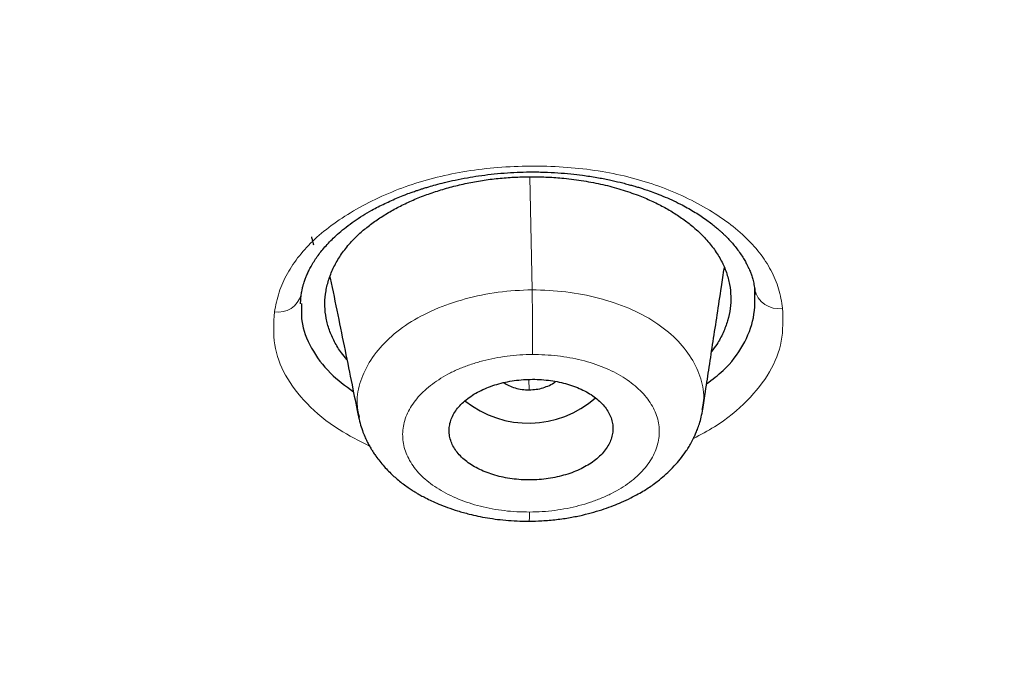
# Model space of a CAD drawing. Header units: millimetres. Extents: x 8 to 1170, y 12 to 886.
# Tile 284 of 656: x 761.4 to 772.22, y 798.51 to 805.58. Entities that reach past the tile are written whole.
import ezdxf

# ---------------------------------------------------------------- set-up
doc = ezdxf.new("R2010")
doc.units = ezdxf.units.MM

msp = doc.modelspace()

# ---------------------------------------------------------------- linework, layer by layer
at = {"color": 8, "linetype": 'Continuous', "lineweight": 0}
for p, q in [((767.009, 803.86), (767.034, 802.62)), ((767.002, 801.521), (766.998, 801.635))]:
    msp.add_line(p, q, dxfattribs=at)
at = {"color": 7, "linetype": 'Continuous', "lineweight": 30}
for p, q in [((764.491, 802.464), (764.497, 802.565)), ((769.483, 802.609), (769.485, 802.567))]:
    msp.add_line(p, q, dxfattribs=at)
at = {"color": 8, "linetype": 'Continuous', "lineweight": 0}
for centre, radius, start, end in [((769.74, 802.677), 0.265, 190.879, 280.2101), ((764.241, 802.641), 0.268, 261.8253, 343.3881)]:
    msp.add_arc(centre, radius, start, end, dxfattribs=at)
at = {"color": 7, "linetype": 'Continuous', "lineweight": 30}
msp.add_arc((766.994, 802.268), 1.113, 231.2135, 311.4578, dxfattribs=at)
for points, knots in [([(727.516, 798.627), (726.884, 799.037), (725.618, 799.856), (723.818, 801.16), (722.094, 802.517), (720.457, 803.927), (718.906, 805.389), (717.444, 806.897), (716.075, 808.451), (714.801, 810.047), (713.625, 811.682), (712.548, 813.354), (711.575, 815.059), (710.706, 816.794), (709.943, 818.556), (709.287, 820.341), (708.738, 822.146), (708.298, 823.968), (707.967, 825.803), (707.747, 827.647), (707.637, 829.499), (707.64, 831.353), (707.755, 833.207), (707.981, 835.057), (708.318, 836.899), (708.764, 838.731), (709.318, 840.548), (709.98, 842.348), (710.749, 844.127), (711.622, 845.882), (712.601, 847.609), (713.682, 849.304), (714.864, 850.965), (716.143, 852.59), (717.517, 854.174), (718.983, 855.715), (720.539, 857.211), (722.182, 858.658), (723.908, 860.053), (725.716, 861.394), (727.602, 862.678), (729.563, 863.903), (731.593, 865.066), (733.69, 866.166), (735.849, 867.201), (738.066, 868.169), (740.337, 869.068), (742.659, 869.896), (745.026, 870.651), (747.435, 871.331), (749.882, 871.935), (752.36, 872.464), (754.865, 872.915), (757.394, 873.289), (759.94, 873.584), (762.501, 873.8), (765.07, 873.941), (766.785, 873.967), (767.643, 873.98)], [0, 0, 0, 0, 0.017858, 0.035716, 0.053573, 0.07143, 0.089286, 0.107143, 0.124999, 0.142856, 0.160713, 0.178571, 0.196429, 0.214287, 0.232143, 0.25, 0.267856, 0.285712, 0.303568, 0.321425, 0.339282, 0.35714, 0.374998, 0.392856, 0.410713, 0.42857, 0.446428, 0.464285, 0.482142, 0.499999, 0.517857, 0.535714, 0.553571, 0.571428, 0.589285, 0.607142, 0.624999, 0.642856, 0.660713, 0.67857, 0.696427, 0.714284, 0.732141, 0.749999, 0.767857, 0.785715, 0.803573, 0.821432, 0.83929, 0.857149, 0.875005, 0.892861, 0.910716, 0.928572, 0.946428, 0.964284, 0.982141, 1, 1, 1, 1]), ([(767.643, 873.98), (768.5, 873.977), (770.215, 873.972), (772.782, 873.862), (775.337, 873.677), (777.878, 873.413), (780.398, 873.069), (782.894, 872.648), (785.497, 872.122), (788.198, 871.476), (790.979, 870.694), (793.699, 869.81), (796.351, 868.828), (798.929, 867.75), (801.308, 866.635), (803.495, 865.5), (805.5, 864.361), (807.433, 863.16), (809.29, 861.899), (811.068, 860.58), (812.764, 859.205), (814.374, 857.778), (815.896, 856.301), (817.327, 854.777), (818.666, 853.209), (819.908, 851.6), (821.053, 849.953), (822.096, 848.27), (823.088, 846.46), (824.005, 844.519), (824.823, 842.447), (825.496, 840.347), (826.021, 838.223), (826.398, 836.081), (826.613, 834.028), (826.69, 832.073), (826.651, 830.218), (826.5, 828.365), (826.237, 826.518), (825.865, 824.678), (825.383, 822.851), (824.794, 821.039), (824.097, 819.245), (823.295, 817.474), (822.387, 815.728), (821.374, 814.011), (820.26, 812.326), (819.046, 810.677), (817.663, 808.976), (816.094, 807.235), (814.323, 805.467), (812.433, 803.763), (810.426, 802.13), (808.315, 800.566), (806.819, 799.59), (806.072, 799.102)], [0, 0, 0, 0, 0.017859, 0.035717, 0.053574, 0.07143, 0.089287, 0.107143, 0.125, 0.145832, 0.166666, 0.1875, 0.208333, 0.229166, 0.249999, 0.267856, 0.285713, 0.303571, 0.321429, 0.339287, 0.357144, 0.375001, 0.392858, 0.410715, 0.428572, 0.446429, 0.464286, 0.482143, 0.500002, 0.520835, 0.541668, 0.562501, 0.583334, 0.604167, 0.624999, 0.642856, 0.660713, 0.678571, 0.696428, 0.714286, 0.732144, 0.750003, 0.76786, 0.785718, 0.803575, 0.821433, 0.839289, 0.857146, 0.875003, 0.895835, 0.916668, 0.9375, 0.958333, 0.979167, 1, 1, 1, 1]), ([(767.65, 871.58), (767.046, 871.572), (765.838, 871.557), (764.027, 871.481), (762.219, 871.367), (760.414, 871.211), (758.611, 871.013), (756.815, 870.775), (755.08, 870.505), (753.411, 870.208), (751.81, 869.888), (750.225, 869.536), (748.658, 869.152), (747.109, 868.736), (745.522, 868.273), (743.903, 867.76), (742.257, 867.193), (740.639, 866.591), (739.051, 865.954), (737.492, 865.282), (735.959, 864.574), (734.496, 863.852), (733.102, 863.119), (731.78, 862.381), (730.489, 861.617), (729.229, 860.827), (728, 860.012), (726.768, 859.147), (725.538, 858.231), (724.316, 857.262), (723.137, 856.266), (722.001, 855.244), (720.907, 854.196), (719.854, 853.121), (718.873, 852.05), (717.961, 850.99), (717.12, 849.946), (716.323, 848.889), (715.57, 847.817), (714.86, 846.732), (714.175, 845.601), (713.519, 844.424), (712.899, 843.201), (712.331, 841.965), (711.818, 840.716), (711.357, 839.454), (710.949, 838.177), (710.604, 836.925), (710.32, 835.703), (710.091, 834.514), (709.911, 833.325), (709.779, 832.134), (709.695, 830.942), (709.658, 829.714), (709.672, 828.452), (709.744, 827.157), (709.873, 825.864), (710.059, 824.572), (710.302, 823.282), (710.601, 821.996), (710.946, 820.752), (711.33, 819.555), (711.747, 818.405), (712.209, 817.268), (712.716, 816.143), (713.269, 815.029), (713.884, 813.894), (714.567, 812.74), (715.323, 811.569), (716.13, 810.415), (716.99, 809.278), (717.903, 808.159), (718.865, 807.06), (719.845, 806.015), (720.834, 805.026), (721.83, 804.089), (722.862, 803.174), (723.931, 802.282), (725.036, 801.412), (726.211, 800.54), (727.459, 799.669), (728.784, 798.803), (730.149, 797.966), (731.554, 797.158), (733, 796.381), (734.481, 795.636), (735.949, 794.947), (737.396, 794.312), (738.82, 793.726), (740.267, 793.172), (741.735, 792.648), (743.225, 792.155), (744.785, 791.679), (746.413, 791.223), (748.109, 790.792), (749.823, 790.4), (751.555, 790.047), (753.305, 789.734), (755.069, 789.46), (756.794, 789.233), (758.475, 789.05), (760.112, 788.906), (761.754, 788.796), (763.402, 788.721), (765.056, 788.677), (766.161, 788.677), (766.714, 788.678)], [0, 0, 0, 0, 0.01003, 0.020054, 0.030083, 0.040124, 0.050187, 0.060282, 0.070362, 0.079553, 0.088711, 0.097842, 0.106955, 0.116055, 0.12515, 0.135215, 0.145244, 0.155247, 0.165233, 0.175211, 0.185191, 0.195231, 0.204429, 0.213609, 0.222777, 0.23194, 0.241107, 0.250284, 0.260264, 0.270231, 0.280194, 0.290164, 0.300149, 0.31016, 0.320251, 0.329484, 0.338685, 0.347862, 0.357022, 0.366175, 0.375328, 0.385279, 0.395221, 0.405163, 0.415118, 0.425096, 0.435106, 0.445185, 0.454404, 0.463594, 0.472765, 0.481925, 0.491084, 0.500249, 0.510205, 0.520158, 0.530119, 0.540101, 0.550114, 0.56017, 0.570237, 0.579425, 0.588586, 0.597726, 0.606856, 0.615983, 0.625115, 0.635087, 0.645061, 0.655045, 0.665052, 0.67509, 0.685171, 0.695207, 0.70436, 0.713496, 0.722621, 0.731743, 0.74087, 0.750008, 0.759978, 0.769956, 0.779952, 0.789974, 0.800033, 0.810138, 0.820182, 0.829338, 0.838477, 0.847605, 0.856731, 0.86586, 0.875, 0.885017, 0.895019, 0.905016, 0.915017, 0.92503, 0.935066, 0.945076, 0.954226, 0.963368, 0.97251, 0.981657, 0.990818, 1, 1, 1, 1]), ([(766.714, 788.678), (767.321, 788.685), (768.534, 788.7), (770.35, 788.776), (772.161, 788.889), (773.966, 789.045), (775.764, 789.241), (777.554, 789.478), (779.281, 789.747), (780.943, 790.043), (782.541, 790.364), (784.126, 790.717), (785.696, 791.102), (787.253, 791.52), (788.845, 791.984), (790.467, 792.499), (792.114, 793.065), (793.731, 793.667), (795.321, 794.305), (796.881, 794.978), (798.415, 795.686), (799.878, 796.409), (801.272, 797.142), (802.593, 797.88), (803.884, 798.644), (805.144, 799.434), (806.372, 800.249), (807.604, 801.114), (808.834, 802.03), (810.055, 802.999), (811.233, 803.994), (812.369, 805.015), (813.462, 806.062), (814.514, 807.137), (815.496, 808.208), (816.407, 809.269), (817.248, 810.313), (818.045, 811.371), (818.798, 812.443), (819.507, 813.529), (820.192, 814.66), (820.847, 815.837), (821.468, 817.059), (822.035, 818.295), (822.548, 819.544), (823.009, 820.806), (823.417, 822.082), (823.761, 823.334), (824.045, 824.556), (824.273, 825.745), (824.453, 826.935), (824.585, 828.126), (824.669, 829.318), (824.706, 830.545), (824.691, 831.807), (824.619, 833.101), (824.49, 834.394), (824.304, 835.684), (824.061, 836.974), (823.761, 838.26), (823.417, 839.504), (823.033, 840.702), (822.615, 841.852), (822.153, 842.99), (821.646, 844.116), (821.093, 845.229), (820.505, 846.314), (819.883, 847.37), (819.23, 848.398), (818.538, 849.411), (817.805, 850.412), (817.032, 851.4), (816.219, 852.375), (815.369, 853.333), (814.47, 854.286), (813.525, 855.232), (812.529, 856.169), (811.497, 857.084), (810.429, 857.976), (809.324, 858.846), (808.201, 859.679), (807.062, 860.477), (805.91, 861.239), (804.727, 861.979), (803.513, 862.696), (802.267, 863.391), (800.991, 864.063), (799.689, 864.708), (798.346, 865.336), (796.964, 865.943), (795.539, 866.529), (794.092, 867.084), (792.623, 867.609), (791.132, 868.103), (789.644, 868.557), (788.162, 868.975), (786.687, 869.357), (785.196, 869.709), (783.688, 870.031), (782.164, 870.325), (780.624, 870.588), (779.071, 870.822), (777.487, 871.028), (775.875, 871.205), (774.236, 871.35), (772.594, 871.46), (770.949, 871.536), (769.3, 871.58), (768.2, 871.58), (767.65, 871.58)], [0, 0, 0, 0, 0.010081, 0.020137, 0.030179, 0.040216, 0.050257, 0.060311, 0.070335, 0.079491, 0.088633, 0.097767, 0.1069, 0.116039, 0.125192, 0.135253, 0.145282, 0.155288, 0.16528, 0.175267, 0.185259, 0.195301, 0.204496, 0.213673, 0.222839, 0.232002, 0.241168, 0.250345, 0.260322, 0.270285, 0.280246, 0.290212, 0.300194, 0.310203, 0.320293, 0.329526, 0.338727, 0.347904, 0.357065, 0.366218, 0.375372, 0.385323, 0.395264, 0.405207, 0.415162, 0.425139, 0.435149, 0.445226, 0.454443, 0.463632, 0.472801, 0.481959, 0.491116, 0.500279, 0.510233, 0.520184, 0.530144, 0.540125, 0.550137, 0.560192, 0.570258, 0.579448, 0.588609, 0.59775, 0.60688, 0.616007, 0.625139, 0.633867, 0.642594, 0.651329, 0.660077, 0.668845, 0.677642, 0.686473, 0.695244, 0.704395, 0.713529, 0.722653, 0.731774, 0.740899, 0.750037, 0.758756, 0.767483, 0.776222, 0.78498, 0.793764, 0.802579, 0.811433, 0.820208, 0.829363, 0.838502, 0.847632, 0.856762, 0.865897, 0.875044, 0.883755, 0.89247, 0.901196, 0.909939, 0.918704, 0.927499, 0.936329, 0.945126, 0.954305, 0.963462, 0.972602, 0.981734, 0.990864, 1, 1, 1, 1]), ([(824.209, 830.38), (824.196, 829.879), (824.17, 828.877), (824.034, 827.376), (823.827, 825.877), (823.542, 824.382), (823.181, 822.89), (822.752, 821.434), (822.263, 820.018), (821.719, 818.645), (821.109, 817.286), (820.435, 815.942), (819.683, 814.591), (818.851, 813.236), (817.936, 811.88), (816.952, 810.547), (815.899, 809.237), (814.777, 807.951), (813.613, 806.716), (812.414, 805.534), (811.185, 804.406), (809.904, 803.31), (808.57, 802.244), (807.162, 801.194), (805.679, 800.163), (804.118, 799.153), (802.503, 798.183), (800.834, 797.251), (799.115, 796.361), (797.388, 795.532), (795.662, 794.765), (793.941, 794.057), (792.191, 793.392), (790.41, 792.772), (788.568, 792.185), (786.664, 791.635), (784.697, 791.127), (782.702, 790.669), (780.678, 790.262), (778.629, 789.908), (776.602, 789.612), (774.607, 789.373), (772.65, 789.189), (770.69, 789.053), (768.727, 788.966), (766.72, 788.928), (764.671, 788.942), (762.582, 789.011), (760.5, 789.136), (758.424, 789.316), (756.356, 789.552), (754.344, 789.836), (752.392, 790.164), (750.502, 790.532), (748.637, 790.946), (746.796, 791.406), (744.936, 791.923), (743.063, 792.501), (741.181, 793.142), (739.337, 793.832), (737.529, 794.572), (735.759, 795.36), (734.062, 796.18), (732.442, 797.025), (730.899, 797.891), (729.405, 798.792), (727.957, 799.729), (726.526, 800.724), (725.116, 801.777), (723.734, 802.889), (722.411, 804.037), (721.149, 805.22), (719.944, 806.44), (718.822, 807.67), (717.782, 808.906), (716.824, 810.139), (715.928, 811.394), (715.095, 812.67), (714.309, 813.993), (713.575, 815.362), (712.899, 816.775), (712.296, 818.204), (711.767, 819.648), (711.311, 821.11), (710.934, 822.562), (710.636, 823.999), (710.411, 825.414), (710.256, 826.835), (710.165, 828.261), (710.163, 829.214), (710.162, 829.691)], [0, 0, 0, 0, 0.011647, 0.023279, 0.034914, 0.046569, 0.058262, 0.069997, 0.081033, 0.092045, 0.103046, 0.114051, 0.125075, 0.136674, 0.148268, 0.159874, 0.171507, 0.183184, 0.194903, 0.205931, 0.216944, 0.227954, 0.238974, 0.250018, 0.2616, 0.2732, 0.284834, 0.296518, 0.308264, 0.319998, 0.330999, 0.341975, 0.352941, 0.363907, 0.374886, 0.386463, 0.398058, 0.409684, 0.421356, 0.433089, 0.444843, 0.455871, 0.466863, 0.477832, 0.488791, 0.499751, 0.51144, 0.523115, 0.53479, 0.54648, 0.558201, 0.569925, 0.580927, 0.591892, 0.602833, 0.61376, 0.624687, 0.6364, 0.648087, 0.659761, 0.671439, 0.683135, 0.694871, 0.705904, 0.716895, 0.727858, 0.738804, 0.749746, 0.761426, 0.773081, 0.784724, 0.796373, 0.808043, 0.819784, 0.830839, 0.841857, 0.852852, 0.863839, 0.87483, 0.886496, 0.898127, 0.909738, 0.921348, 0.932974, 0.944696, 0.955762, 0.96681, 0.977856, 0.988914, 1, 1, 1, 1]), ([(710.696, 827.989), (710.697, 827.963), (710.701, 827.907), (710.707, 827.825), (710.713, 827.737), (710.718, 827.644), (710.725, 827.533), (710.734, 827.404), (710.744, 827.257), (710.757, 827.098), (710.771, 826.926), (710.787, 826.741), (710.806, 826.546), (710.827, 826.345), (710.856, 826.077), (710.895, 825.749), (710.946, 825.365), (711.001, 824.992), (711.058, 824.632), (711.118, 824.282), (711.181, 823.94), (711.265, 823.506), (711.377, 822.98), (711.521, 822.361), (711.683, 821.729), (711.862, 821.084), (712.061, 820.427), (712.274, 819.773), (712.502, 819.122), (712.71, 818.568), (712.891, 818.108), (713.042, 817.738), (713.202, 817.36), (713.37, 816.976), (713.534, 816.614), (713.692, 816.276), (713.839, 815.969), (713.988, 815.668), (714.136, 815.375), (714.258, 815.138), (714.354, 814.957), (714.422, 814.829), (714.488, 814.706), (714.549, 814.592), (714.605, 814.491), (714.65, 814.408), (714.688, 814.341), (714.718, 814.286), (714.749, 814.232), (714.781, 814.175), (714.815, 814.113), (714.861, 814.033), (714.918, 813.933), (714.989, 813.809), (715.069, 813.673), (715.156, 813.525), (715.251, 813.365), (715.354, 813.193), (715.482, 812.985), (715.631, 812.745), (715.8, 812.478), (715.97, 812.215), (716.14, 811.958), (716.309, 811.705), (716.475, 811.461), (716.638, 811.227), (716.796, 811.002), (716.951, 810.786), (717.1, 810.58), (717.235, 810.398), (717.354, 810.238), (717.46, 810.098), (717.559, 809.967), (717.652, 809.845), (717.741, 809.73), (717.834, 809.61), (717.937, 809.479), (718.053, 809.332), (718.178, 809.176), (718.313, 809.009), (718.457, 808.833), (718.612, 808.646), (718.776, 808.45), (718.948, 808.247), (719.182, 807.975), (719.48, 807.635), (719.758, 807.327), (719.953, 807.114), (720.06, 806.998), (720.169, 806.882), (720.278, 806.765), (720.387, 806.65), (720.494, 806.538), (720.598, 806.429), (720.696, 806.328), (720.787, 806.234), (720.868, 806.151), (720.938, 806.08), (721, 806.016), (721.059, 805.957), (721.118, 805.898), (721.183, 805.832), (721.258, 805.758), (721.344, 805.672), (721.443, 805.575), (721.554, 805.466), (721.678, 805.346), (721.835, 805.194), (722.022, 805.015), (722.234, 804.816), (722.444, 804.62), (722.653, 804.429), (722.892, 804.212), (723.161, 803.971), (723.46, 803.709), (723.757, 803.452), (724.058, 803.198), (724.365, 802.942), (724.645, 802.712), (724.896, 802.51), (725.117, 802.334), (725.341, 802.157), (725.568, 801.98), (725.791, 801.809), (726.005, 801.646), (726.206, 801.495), (726.393, 801.356), (726.558, 801.234), (726.7, 801.13), (726.823, 801.041), (726.939, 800.957), (727.057, 800.873), (727.195, 800.774), (727.36, 800.657), (727.553, 800.522), (727.76, 800.379), (727.981, 800.227), (728.214, 800.068), (728.456, 799.906), (728.747, 799.714), (729.08, 799.496), (729.443, 799.264), (729.788, 799.047), (730.115, 798.845), (730.438, 798.647), (730.784, 798.44), (731.157, 798.22), (731.562, 797.985), (731.978, 797.749), (732.405, 797.511), (732.841, 797.273), (733.216, 797.072), (733.525, 796.91), (733.766, 796.784), (734.005, 796.661), (734.242, 796.54), (734.477, 796.422), (734.678, 796.322), (734.842, 796.241), (734.962, 796.183), (735.064, 796.133), (735.144, 796.094), (735.203, 796.065), (735.247, 796.044), (735.291, 796.023), (735.342, 795.998), (735.407, 795.967), (735.486, 795.929), (735.58, 795.885), (735.687, 795.834), (735.808, 795.777), (735.94, 795.715), (736.079, 795.65), (736.221, 795.584), (736.482, 795.464), (736.86, 795.294), (737.346, 795.079), (737.818, 794.875), (738.276, 794.681), (738.729, 794.494), (739.178, 794.312), (739.626, 794.135), (740.154, 793.93), (740.764, 793.701), (741.459, 793.448), (742.237, 793.175), (743.1, 792.885), (744.052, 792.58), (745.012, 792.288), (745.956, 792.017), (746.884, 791.764), (747.793, 791.529), (748.708, 791.305), (749.629, 791.093), (750.554, 790.893), (751.484, 790.704), (752.45, 790.52), (753.452, 790.344), (754.489, 790.176), (755.53, 790.023), (756.574, 789.884), (757.622, 789.759), (758.674, 789.648), (759.728, 789.551), (760.786, 789.469), (761.846, 789.402), (762.901, 789.349), (763.953, 789.311), (765, 789.287), (766.049, 789.278), (767.074, 789.282), (768.072, 789.299), (769.043, 789.327), (770.012, 789.368), (770.98, 789.421), (771.946, 789.485), (772.91, 789.562), (773.905, 789.653), (774.93, 789.761), (775.984, 789.886), (777.034, 790.026), (778.081, 790.179), (779.125, 790.347), (780.165, 790.529), (781.202, 790.726), (782.234, 790.936), (783.26, 791.16), (784.275, 791.397), (785.278, 791.645), (786.269, 791.906), (787.253, 792.179), (788.256, 792.473), (789.276, 792.79), (790.313, 793.129), (791.34, 793.482), (792.357, 793.85), (793.364, 794.233), (794.175, 794.556), (794.794, 794.812), (795.227, 794.994), (795.657, 795.179), (796.086, 795.366), (796.517, 795.558), (796.921, 795.742), (797.301, 795.918), (797.658, 796.086), (798.022, 796.26), (798.392, 796.44), (798.767, 796.625), (799.121, 796.803), (799.445, 796.968), (799.735, 797.118), (800.008, 797.261), (800.265, 797.397), (800.453, 797.498), (800.576, 797.565), (800.635, 797.597), (800.685, 797.624), (800.726, 797.646), (800.757, 797.663), (800.784, 797.678), (800.815, 797.695), (800.856, 797.717), (800.908, 797.745), (800.966, 797.778), (801.03, 797.812), (801.113, 797.858), (801.218, 797.917), (801.347, 797.989), (801.488, 798.068), (801.639, 798.153), (801.8, 798.245), (801.97, 798.342), (802.243, 798.5), (802.61, 798.715), (803.083, 798.998), (803.558, 799.288), (804.034, 799.586), (804.495, 799.88), (805.031, 800.229), (805.638, 800.637), (806.326, 801.113), (807.009, 801.602), (807.691, 802.108), (808.362, 802.621), (809.02, 803.143), (809.665, 803.673), (810.299, 804.211), (810.84, 804.687), (811.294, 805.097), (811.665, 805.44), (812.036, 805.79), (812.41, 806.151), (812.722, 806.459), (812.973, 806.711), (813.162, 806.904), (813.353, 807.099), (813.542, 807.297), (813.727, 807.491), (813.902, 807.678), (814.064, 807.853), (814.212, 808.014), (814.347, 808.162), (814.468, 808.296), (814.579, 808.422), (814.688, 808.544), (814.8, 808.671), (814.917, 808.805), (815.04, 808.948), (815.169, 809.098), (815.305, 809.258), (815.448, 809.428), (815.638, 809.656), (815.867, 809.937), (816.13, 810.265), (816.384, 810.588), (816.627, 810.905), (816.881, 811.242), (817.144, 811.599), (817.417, 811.979), (817.684, 812.361), (817.927, 812.716), (818.147, 813.046), (818.346, 813.351), (818.545, 813.663), (818.734, 813.965), (818.913, 814.258), (819.082, 814.54), (819.253, 814.831), (819.425, 815.13), (819.575, 815.397), (819.701, 815.626), (819.801, 815.81), (819.893, 815.981), (819.977, 816.141), (820.054, 816.288), (820.118, 816.413), (820.172, 816.518), (820.216, 816.604), (820.256, 816.683), (820.292, 816.755), (820.327, 816.825), (820.364, 816.9), (820.406, 816.986), (820.452, 817.08), (820.502, 817.182), (820.553, 817.289), (820.607, 817.402), (820.662, 817.518), (820.717, 817.635), (820.772, 817.754), (820.868, 817.963), (821.004, 818.267), (821.179, 818.67), (821.35, 819.078), (821.514, 819.487), (821.669, 819.886), (821.814, 820.275), (821.95, 820.655), (822.079, 821.028), (822.228, 821.479), (822.395, 822.011), (822.574, 822.625), (822.74, 823.241), (822.893, 823.858), (823.033, 824.476), (823.159, 825.092), (823.266, 825.676), (823.356, 826.223), (823.413, 826.611), (823.448, 826.873), (823.467, 827.015), (823.486, 827.167), (823.505, 827.331), (823.525, 827.507), (823.545, 827.693), (823.565, 827.891), (823.585, 828.101), (823.604, 828.321), (823.623, 828.554), (823.64, 828.797), (823.656, 829.048), (823.669, 829.304), (823.681, 829.565), (823.691, 829.837), (823.698, 830.119), (823.701, 830.311), (823.703, 830.408)], [0, 0, 0, 0, 0.000488, 0.001066, 0.001741, 0.002496, 0.003291, 0.00439, 0.005557, 0.006789, 0.008184, 0.009655, 0.011202, 0.01282, 0.014437, 0.017594, 0.020657, 0.023626, 0.026502, 0.029284, 0.032003, 0.03472, 0.039702, 0.044684, 0.049665, 0.055002, 0.06034, 0.065677, 0.071014, 0.076351, 0.079353, 0.082419, 0.085553, 0.088756, 0.092028, 0.094647, 0.097245, 0.099785, 0.102267, 0.104691, 0.105802, 0.106901, 0.107971, 0.108943, 0.109807, 0.110563, 0.111081, 0.111533, 0.111981, 0.11247, 0.113, 0.113571, 0.11453, 0.115596, 0.116767, 0.118045, 0.119429, 0.12092, 0.122518, 0.124862, 0.127203, 0.129509, 0.13178, 0.134016, 0.136216, 0.138258, 0.140268, 0.142225, 0.14407, 0.145798, 0.147149, 0.148419, 0.149607, 0.150714, 0.151739, 0.152738, 0.153997, 0.155343, 0.156779, 0.158303, 0.159946, 0.161682, 0.163509, 0.165417, 0.167347, 0.171167, 0.17503, 0.176141, 0.177256, 0.178373, 0.179494, 0.180617, 0.181722, 0.182744, 0.183765, 0.184678, 0.185485, 0.186184, 0.186776, 0.187343, 0.187918, 0.188536, 0.189264, 0.190115, 0.191072, 0.192148, 0.193344, 0.194659, 0.196685, 0.198693, 0.200669, 0.202611, 0.20452, 0.2073, 0.210007, 0.212647, 0.215304, 0.218006, 0.220753, 0.222625, 0.224516, 0.226429, 0.228362, 0.230283, 0.232063, 0.233729, 0.235282, 0.236721, 0.237791, 0.238789, 0.239714, 0.240647, 0.241652, 0.243077, 0.244626, 0.246299, 0.24804, 0.249898, 0.251833, 0.253748, 0.256705, 0.259599, 0.26213, 0.264609, 0.267036, 0.269446, 0.272372, 0.27536, 0.27841, 0.281522, 0.284695, 0.287848, 0.289583, 0.291297, 0.292988, 0.294657, 0.296304, 0.297923, 0.298886, 0.299722, 0.300431, 0.301013, 0.301382, 0.30167, 0.301932, 0.302283, 0.302735, 0.303282, 0.303926, 0.304665, 0.305499, 0.306412, 0.307389, 0.308363, 0.309331, 0.312733, 0.316054, 0.319179, 0.32223, 0.325225, 0.32819, 0.331125, 0.33403, 0.338535, 0.343002, 0.347469, 0.353452, 0.359437, 0.365426, 0.371418, 0.376966, 0.382514, 0.388061, 0.39361, 0.399158, 0.404705, 0.410253, 0.416353, 0.42245, 0.42854, 0.434625, 0.440712, 0.446799, 0.452889, 0.458978, 0.465068, 0.471159, 0.477144, 0.483133, 0.489133, 0.495145, 0.500701, 0.506249, 0.511791, 0.517329, 0.522866, 0.528403, 0.53394, 0.540029, 0.546117, 0.552204, 0.558288, 0.564379, 0.570476, 0.576576, 0.582677, 0.58878, 0.594881, 0.600875, 0.606869, 0.612862, 0.618855, 0.625324, 0.631788, 0.638249, 0.644709, 0.651169, 0.65763, 0.660472, 0.663314, 0.666156, 0.668999, 0.671847, 0.674767, 0.677126, 0.679542, 0.682016, 0.684547, 0.687138, 0.689745, 0.691872, 0.693892, 0.695806, 0.697613, 0.699313, 0.6998, 0.70022, 0.700574, 0.700862, 0.701084, 0.701245, 0.701442, 0.70174, 0.702119, 0.702541, 0.702992, 0.703474, 0.704322, 0.705249, 0.706256, 0.707343, 0.70851, 0.709756, 0.711024, 0.714452, 0.717788, 0.72147, 0.725034, 0.728501, 0.73194, 0.737296, 0.742592, 0.748129, 0.753666, 0.759204, 0.764742, 0.770281, 0.775821, 0.781361, 0.784773, 0.788186, 0.791619, 0.795149, 0.798786, 0.800611, 0.802462, 0.804339, 0.806242, 0.80812, 0.809887, 0.811542, 0.813083, 0.814444, 0.815702, 0.816858, 0.817946, 0.819118, 0.820392, 0.821685, 0.823069, 0.824542, 0.826106, 0.827759, 0.830798, 0.833774, 0.836686, 0.839533, 0.842315, 0.845704, 0.849058, 0.852412, 0.855765, 0.8584, 0.861034, 0.863715, 0.866488, 0.868845, 0.871264, 0.873746, 0.876293, 0.878903, 0.880556, 0.882105, 0.883551, 0.884893, 0.886131, 0.887265, 0.888048, 0.888771, 0.889431, 0.890028, 0.890573, 0.891188, 0.891905, 0.892724, 0.893546, 0.894449, 0.895404, 0.896369, 0.897344, 0.898329, 0.899323, 0.90255, 0.905876, 0.90928, 0.912637, 0.915923, 0.91908, 0.922167, 0.925186, 0.928182, 0.933133, 0.93808, 0.943026, 0.947971, 0.952916, 0.957858, 0.962729, 0.966856, 0.970915, 0.971971, 0.973092, 0.974302, 0.975603, 0.976992, 0.978472, 0.980041, 0.9817, 0.98345, 0.98529, 0.98722, 0.989241, 0.99123, 0.9933, 0.995451, 0.997685, 1, 1, 1, 1]), ([(764.497, 802.565), (764.5, 802.581), (764.505, 802.612), (764.515, 802.653), (764.524, 802.687), (764.533, 802.714), (764.543, 802.742), (764.556, 802.776), (764.575, 802.818), (764.599, 802.866), (764.629, 802.917), (764.664, 802.971), (764.702, 803.023), (764.746, 803.077), (764.794, 803.131), (764.851, 803.188), (764.916, 803.247), (764.992, 803.309), (765.078, 803.373), (765.172, 803.434), (765.262, 803.487), (765.343, 803.531), (765.415, 803.566), (765.488, 803.6), (765.562, 803.632), (765.634, 803.661), (765.698, 803.685), (765.75, 803.703), (765.789, 803.716), (765.822, 803.727), (765.858, 803.738), (765.909, 803.754), (765.981, 803.774), (766.077, 803.799), (766.193, 803.826), (766.318, 803.85), (766.45, 803.871), (766.585, 803.889), (766.726, 803.902), (766.867, 803.91), (767.014, 803.914), (767.164, 803.912), (767.316, 803.905), (767.457, 803.893), (767.599, 803.876), (767.741, 803.854), (767.879, 803.828), (767.984, 803.804), (768.06, 803.785), (768.113, 803.77), (768.16, 803.757), (768.204, 803.744), (768.251, 803.729), (768.31, 803.709), (768.385, 803.682), (768.475, 803.647), (768.57, 803.606), (768.659, 803.563), (768.738, 803.521), (768.809, 803.48), (768.876, 803.438), (768.938, 803.396), (768.994, 803.355), (769.041, 803.317), (769.078, 803.286), (769.108, 803.26), (769.134, 803.236), (769.16, 803.21), (769.191, 803.179), (769.227, 803.14), (769.267, 803.093), (769.306, 803.042), (769.342, 802.99), (769.367, 802.949), (769.383, 802.919), (769.393, 802.9), (769.402, 802.883), (769.41, 802.866), (769.419, 802.846), (769.431, 802.818), (769.445, 802.78), (769.46, 802.732), (769.474, 802.674), (769.48, 802.632), (769.483, 802.609)], [0, 0, 0, 0, 0.0122221, 0.0226191, 0.0312001, 0.0379716, 0.04408, 0.0536846, 0.065138, 0.0772387, 0.0918402, 0.1054254, 0.1191412, 0.132607, 0.1479508, 0.162224, 0.1784049, 0.1963297, 0.2146663, 0.2332407, 0.2520564, 0.2643185, 0.2764802, 0.2885426, 0.3005067, 0.3123045, 0.3224755, 0.3300329, 0.3356151, 0.3397701, 0.3448606, 0.3511571, 0.362175, 0.3756285, 0.3915205, 0.4098562, 0.426292, 0.4443084, 0.4632883, 0.4816232, 0.4992408, 0.5201905, 0.5398888, 0.55835, 0.5755824, 0.5966541, 0.615557, 0.6322594, 0.6405746, 0.6481344, 0.65494, 0.6609935, 0.6676111, 0.6759795, 0.6880818, 0.7025966, 0.7188826, 0.7350377, 0.7485456, 0.7618746, 0.7750276, 0.7880059, 0.8006068, 0.8116339, 0.8204127, 0.8276233, 0.8336504, 0.8406297, 0.8488885, 0.8598487, 0.8725371, 0.8868233, 0.9009271, 0.9141719, 0.9197432, 0.9248436, 0.9294747, 0.933683, 0.9388765, 0.9457197, 0.9558949, 0.9683418, 0.9830475, 1, 1, 1, 1]), ([(764.999, 801.855), (764.978, 801.878), (764.925, 801.941), (764.861, 802.049), (764.803, 802.176), (764.768, 802.307), (764.754, 802.44), (764.761, 802.573), (764.79, 802.707), (764.838, 802.839), (764.907, 802.967), (764.996, 803.09), (765.096, 803.199), (765.204, 803.295), (765.316, 803.379), (765.438, 803.458), (765.569, 803.531), (765.709, 803.598), (765.857, 803.658), (766.012, 803.711), (766.173, 803.757), (766.339, 803.795), (766.509, 803.825), (766.682, 803.845), (766.857, 803.858), (767.032, 803.862), (767.209, 803.858), (767.4, 803.843), (767.602, 803.817), (767.812, 803.777), (768.013, 803.724), (768.138, 803.679), (768.201, 803.657)], [0, 0, 0, 0, 0.022645, 0.059985, 0.097545, 0.134928, 0.172207, 0.209742, 0.247885, 0.285873, 0.323346, 0.360657, 0.398165, 0.427977, 0.458068, 0.488372, 0.518422, 0.54844, 0.57855, 0.60862, 0.638869, 0.66892, 0.698746, 0.728855, 0.758754, 0.788636, 0.818696, 0.849126, 0.887333, 0.924962, 0.96239, 1, 1, 1, 1]), ([(768.201, 803.657), (768.249, 803.637), (768.345, 803.598), (768.479, 803.531), (768.605, 803.457), (768.721, 803.378), (768.835, 803.286), (768.943, 803.181), (769.04, 803.062), (769.117, 802.938), (769.172, 802.81), (769.207, 802.679), (769.221, 802.547), (769.214, 802.413), (769.185, 802.28), (769.136, 802.148), (769.077, 802.034), (769.026, 801.967), (769.006, 801.941)], [0, 0, 0, 0, 0.054182, 0.108855, 0.163796, 0.21827, 0.272819, 0.341966, 0.410064, 0.477763, 0.545722, 0.613831, 0.681594, 0.749651, 0.818638, 0.887707, 0.955776, 1, 1, 1, 1]), ([(764.637, 803.11), (764.635, 803.116), (764.629, 803.133), (764.621, 803.163), (764.616, 803.187), (764.613, 803.2)], [0, 0, 0, 0, 0.191714, 0.558779, 1, 1, 1, 1]), ([(768.909, 801.304), (768.919, 801.371), (768.943, 801.526), (768.981, 801.775), (769.024, 802.056), (769.069, 802.349), (769.11, 802.618), (769.136, 802.79), (769.147, 802.86)], [0, 0, 0, 0, 0.128844, 0.301457, 0.481843, 0.670001, 0.865933, 1, 1, 1, 1]), ([(764.813, 802.762), (764.818, 802.74), (764.85, 802.584), (764.908, 802.298), (764.988, 801.909), (765.061, 801.55), (765.107, 801.321), (765.129, 801.218)], [0, 0, 0, 0, 0.042509, 0.302482, 0.554462, 0.798451, 1, 1, 1, 1]), ([(768.952, 801.586), (769.015, 801.634), (769.185, 801.762), (769.365, 802.01), (769.489, 802.317), (769.483, 802.528), (769.48, 802.636)], [0, 0, 0, 0, 0.161734, 0.435362, 0.710701, 1, 1, 1, 1]), ([(764.502, 802.47), (764.499, 802.406), (764.491, 802.239), (764.597, 801.977), (764.789, 801.71), (764.983, 801.565), (765.071, 801.499)], [0, 0, 0, 0, 0.179841, 0.46868, 0.757783, 1, 1, 1, 1]), ([(767.593, 800.664), (767.618, 800.678), (767.667, 800.705), (767.733, 800.752), (767.791, 800.804), (767.84, 800.86), (767.878, 800.919), (767.905, 800.98), (767.92, 801.042), (767.924, 801.105), (767.917, 801.167), (767.898, 801.228), (767.868, 801.287), (767.828, 801.344), (767.777, 801.397), (767.718, 801.446), (767.65, 801.49), (767.574, 801.529), (767.491, 801.563), (767.403, 801.591), (767.31, 801.612), (767.214, 801.627), (767.114, 801.636), (767.014, 801.637), (766.913, 801.632), (766.814, 801.62), (766.717, 801.601), (766.623, 801.575), (766.534, 801.543), (766.452, 801.505), (766.376, 801.462), (766.309, 801.413), (766.251, 801.361), (766.203, 801.304), (766.166, 801.245), (766.139, 801.184), (766.124, 801.122), (766.121, 801.059), (766.13, 800.997), (766.149, 800.936), (766.18, 800.877), (766.221, 800.821), (766.272, 800.768), (766.332, 800.72), (766.401, 800.676), (766.477, 800.637), (766.56, 800.604), (766.648, 800.576), (766.741, 800.555), (766.838, 800.54), (766.937, 800.532), (767.038, 800.531), (767.138, 800.537), (767.237, 800.55), (767.334, 800.569), (767.426, 800.595), (767.514, 800.626), (767.567, 800.652), (767.593, 800.664)], [0, 0, 0, 0, 0.017392, 0.034785, 0.052967, 0.071207, 0.08939, 0.107555, 0.125778, 0.143944, 0.161968, 0.180048, 0.198072, 0.215894, 0.233771, 0.251592, 0.269238, 0.286939, 0.304584, 0.322155, 0.339781, 0.357351, 0.37498, 0.392665, 0.410293, 0.428091, 0.445946, 0.463744, 0.481749, 0.499814, 0.517819, 0.535977, 0.554194, 0.572352, 0.590538, 0.608782, 0.626968, 0.645047, 0.663182, 0.681261, 0.699148, 0.71709, 0.734976, 0.752669, 0.770416, 0.788109, 0.805689, 0.823324, 0.840903, 0.858499, 0.876151, 0.893746, 0.911439, 0.929189, 0.946882, 0.964569, 0.982312, 1, 1, 1, 1]), ([(766.724, 801.601), (766.742, 801.589), (766.779, 801.565), (766.848, 801.54), (766.923, 801.523), (766.975, 801.521), (767.002, 801.521)], [0, 0, 0, 0, 0.23751, 0.491706, 0.745902, 1, 1, 1, 1]), ([(767.002, 801.521), (767.028, 801.522), (767.08, 801.524), (767.156, 801.542), (767.225, 801.569), (767.272, 801.594), (767.291, 801.611), (767.293, 801.614)], [0, 0, 0, 0, 0.240306, 0.480704, 0.721102, 0.961408, 1, 1, 1, 1]), ([(767.002, 800.08), (767.048, 800.08), (767.149, 800.082), (767.3, 800.096), (767.45, 800.117), (767.587, 800.145), (767.712, 800.177), (767.824, 800.212), (767.925, 800.248), (768.022, 800.288), (768.114, 800.331), (768.197, 800.375), (768.266, 800.415), (768.325, 800.453), (768.38, 800.492), (768.442, 800.54), (768.51, 800.597), (768.581, 800.667), (768.646, 800.74), (768.698, 800.807), (768.737, 800.864), (768.768, 800.914), (768.793, 800.959), (768.813, 801.001), (768.832, 801.04), (768.852, 801.09), (768.874, 801.152), (768.895, 801.226), (768.904, 801.28), (768.909, 801.309)], [0, 0, 0, 0, 0.051468, 0.111226, 0.167205, 0.219524, 0.268245, 0.313392, 0.354968, 0.392964, 0.43802, 0.476627, 0.508718, 0.536024, 0.564252, 0.592855, 0.634099, 0.676142, 0.720551, 0.761844, 0.786503, 0.811515, 0.839773, 0.855144, 0.873832, 0.897643, 0.926604, 0.960727, 1, 1, 1, 1]), ([(765.128, 801.223), (765.135, 801.193), (765.148, 801.136), (765.174, 801.06), (765.2, 800.997), (765.225, 800.946), (765.248, 800.902), (765.271, 800.863), (765.294, 800.827), (765.323, 800.785), (765.361, 800.735), (765.407, 800.68), (765.456, 800.628), (765.504, 800.582), (765.553, 800.539), (765.604, 800.497), (765.656, 800.46), (765.703, 800.428), (765.741, 800.404), (765.776, 800.382), (765.815, 800.36), (765.867, 800.332), (765.933, 800.3), (766.012, 800.265), (766.108, 800.228), (766.219, 800.19), (766.332, 800.159), (766.441, 800.134), (766.545, 800.114), (766.657, 800.098), (766.776, 800.086), (766.892, 800.079), (766.968, 800.08), (767.002, 800.08)], [0, 0, 0, 0, 0.041498, 0.077994, 0.109548, 0.136676, 0.160432, 0.180898, 0.19873, 0.218594, 0.24968, 0.284149, 0.316056, 0.344988, 0.373043, 0.402116, 0.431248, 0.455861, 0.47541, 0.489409, 0.50895, 0.534197, 0.565107, 0.601634, 0.643733, 0.691362, 0.744492, 0.78297, 0.823901, 0.867304, 0.913223, 0.961727, 1, 1, 1, 1]), ([(806.072, 799.102), (805.636, 798.83), (804.765, 798.287), (803.418, 797.506), (802.041, 796.75), (800.634, 796.022), (799.201, 795.324), (797.743, 794.656), (796.211, 793.998), (794.601, 793.352), (792.913, 792.723), (791.199, 792.134), (789.46, 791.584), (787.751, 791.089), (786.077, 790.645), (784.443, 790.25), (782.795, 789.889), (781.132, 789.561), (779.457, 789.268), (777.772, 789.01), (776.355, 788.823), (775.208, 788.69), (774.327, 788.598), (773.426, 788.514), (772.491, 788.438), (771.52, 788.369), (770.641, 788.315), (769.875, 788.276), (769.24, 788.248), (768.636, 788.228), (768.111, 788.215), (767.673, 788.207), (767.314, 788.202), (766.986, 788.199), (766.776, 788.198), (766.674, 788.197)], [0, 0, 0, 0, 0.039965, 0.079929, 0.119922, 0.160016, 0.200089, 0.23998, 0.27989, 0.323933, 0.367928, 0.411888, 0.455897, 0.499945, 0.539967, 0.579932, 0.619887, 0.659888, 0.699966, 0.740007, 0.779935, 0.800437, 0.821039, 0.842058, 0.863869, 0.886742, 0.91016, 0.92548, 0.94039, 0.954618, 0.96777, 0.977052, 0.985307, 0.992835, 1, 1, 1, 1])]:
    msp.add_open_spline(points, degree=3, knots=knots, dxfattribs=at)
at = {"color": 8, "linetype": 'Continuous', "lineweight": 0}
for points, knots in [([(710.889, 829.561), (710.891, 829.064), (710.895, 828.069), (710.997, 826.579), (711.17, 825.093), (711.422, 823.611), (711.749, 822.135), (712.142, 820.701), (712.595, 819.312), (713.101, 817.967), (713.672, 816.638), (714.307, 815.324), (715.017, 814.003), (715.808, 812.677), (716.682, 811.35), (717.627, 810.045), (718.641, 808.762), (719.724, 807.503), (720.848, 806.297), (722.006, 805.146), (723.191, 804.051), (724.427, 802.988), (725.714, 801.956), (727.078, 800.938), (728.522, 799.937), (730.046, 798.955), (731.623, 798.014), (733.253, 797.112), (734.931, 796.255), (736.614, 795.46), (738.296, 794.726), (739.975, 794.05), (741.686, 793.417), (743.429, 792.826), (745.239, 792.268), (747.113, 791.747), (749.052, 791.266), (751.018, 790.837), (753.011, 790.459), (755.027, 790.134), (757.019, 789.868), (758.98, 789.658), (760.906, 789.5), (762.838, 789.39), (764.775, 789.329), (766.755, 789.316), (768.775, 789.355), (770.832, 789.448), (772.884, 789.596), (774.931, 789.799), (776.974, 790.056), (778.969, 790.36), (780.911, 790.709), (782.794, 791.097), (784.654, 791.53), (786.49, 792.009), (788.339, 792.543), (790.196, 793.136), (792.057, 793.788), (793.882, 794.488), (795.673, 795.235), (797.432, 796.032), (799.124, 796.86), (800.747, 797.715), (802.294, 798.591), (803.794, 799.501), (805.249, 800.447), (806.686, 801.447), (808.101, 802.503), (809.488, 803.616), (810.817, 804.765), (812.09, 805.948), (813.306, 807.167), (814.441, 808.395), (815.495, 809.626), (816.468, 810.853), (817.38, 812.1), (818.23, 813.367), (819.037, 814.682), (819.794, 816.045), (820.496, 817.455), (821.126, 818.881), (821.683, 820.324), (822.168, 821.783), (822.571, 823.226), (822.897, 824.647), (823.149, 826.042), (823.332, 827.439), (823.453, 828.84), (823.476, 829.774), (823.488, 830.242)], [0, 0, 0, 0, 0.0117137, 0.0234149, 0.0351216, 0.0468522, 0.0586247, 0.070364, 0.0813631, 0.0923367, 0.1032992, 0.1142649, 0.1252481, 0.1368316, 0.148424, 0.1600419, 0.1717018, 0.1834199, 0.1951477, 0.206154, 0.2171342, 0.2281014, 0.2390684, 0.2500482, 0.2616874, 0.2733323, 0.2849979, 0.2966994, 0.3084517, 0.3201468, 0.3311024, 0.3420458, 0.3529893, 0.3639449, 0.3749251, 0.3865672, 0.398212, 0.409874, 0.4215681, 0.4333088, 0.4450345, 0.4560332, 0.4670091, 0.4779743, 0.4889413, 0.4999221, 0.5115701, 0.5232038, 0.5348379, 0.5464871, 0.5581659, 0.5699121, 0.5809668, 0.5919838, 0.6029753, 0.6139537, 0.6249313, 0.6365724, 0.6481884, 0.6597941, 0.6714039, 0.6830322, 0.6947667, 0.7058318, 0.7168559, 0.7278515, 0.7388313, 0.7498078, 0.7614587, 0.7730925, 0.7847248, 0.7963708, 0.8080459, 0.8197857, 0.8308292, 0.8418316, 0.8528066, 0.8637681, 0.8747299, 0.8864319, 0.8981149, 0.9097963, 0.9214933, 0.9332235, 0.9449736, 0.9560095, 0.967015, 0.9780052, 0.9889952, 1, 1, 1, 1]), ([(764.203, 802.376), (764.217, 802.448), (764.245, 802.591), (764.339, 802.798), (764.47, 802.994), (764.641, 803.177), (764.853, 803.349), (765.101, 803.507), (765.376, 803.648), (765.674, 803.767), (765.987, 803.859), (766.316, 803.926), (766.661, 803.966), (767.017, 803.981), (767.373, 803.971), (767.72, 803.935), (768.048, 803.873), (768.359, 803.785), (768.652, 803.671), (768.923, 803.534), (769.166, 803.378), (769.374, 803.209), (769.54, 803.027), (769.665, 802.834), (769.752, 802.63), (769.776, 802.488), (769.787, 802.417)], [0, 0, 0, 0, 0.042971, 0.084551, 0.125373, 0.166102, 0.207409, 0.249938, 0.292994, 0.334581, 0.375359, 0.416027, 0.457291, 0.499827, 0.542841, 0.584429, 0.625261, 0.666039, 0.707473, 0.750237, 0.793165, 0.834709, 0.8755, 0.916203, 0.957489, 1, 1, 1, 1]), ([(765.137, 801.219), (765.125, 801.273), (765.098, 801.406), (765.141, 801.62), (765.251, 801.85), (765.428, 802.064), (765.665, 802.254), (765.959, 802.41), (766.296, 802.525), (766.659, 802.602), (766.91, 802.614), (767.034, 802.62)], [0, 0, 0, 0, 0.078873, 0.193371, 0.308252, 0.423262, 0.538044, 0.653191, 0.76932, 0.885374, 1, 1, 1, 1]), ([(767.034, 802.62), (767.159, 802.615), (767.409, 802.606), (767.77, 802.534), (768.103, 802.423), (768.392, 802.271), (768.623, 802.084), (768.795, 801.872), (768.896, 801.643), (768.932, 801.45), (768.907, 801.339), (768.9, 801.306)], [0, 0, 0, 0, 0.118289, 0.238052, 0.357892, 0.476719, 0.59517, 0.713854, 0.832407, 0.950564, 1, 1, 1, 1]), ([(767.034, 802.62), (767.035, 802.596), (767.036, 802.546), (767.037, 802.458), (767.038, 802.36), (767.039, 802.256), (767.039, 802.152), (767.039, 802.057), (767.038, 801.973), (767.037, 801.93), (767.037, 801.909)], [0, 0, 0, 0, 0.111577, 0.231262, 0.357556, 0.488271, 0.620692, 0.751888, 0.879088, 1, 1, 1, 1]), ([(765.249, 800.902), (765.134, 800.96), (764.868, 801.096), (764.55, 801.36), (764.307, 801.676), (764.181, 802.02), (764.195, 802.255), (764.203, 802.376)], [0, 0, 0, 0, 0.163676, 0.377435, 0.581917, 0.786357, 1, 1, 1, 1]), ([(769.787, 802.417), (769.791, 802.296), (769.797, 802.059), (769.661, 801.713), (769.409, 801.395), (769.116, 801.149), (768.886, 801.029), (768.807, 800.987)], [0, 0, 0, 0, 0.226877, 0.443069, 0.658234, 0.882162, 1, 1, 1, 1]), ([(767.037, 801.909), (766.991, 801.908), (766.898, 801.905), (766.76, 801.891), (766.624, 801.87), (766.493, 801.84), (766.366, 801.803), (766.246, 801.759), (766.134, 801.707), (766.031, 801.649), (765.937, 801.585), (765.854, 801.516), (765.782, 801.443), (765.721, 801.365), (765.673, 801.286), (765.639, 801.204), (765.617, 801.12), (765.61, 801.035), (765.615, 800.951), (765.634, 800.867), (765.666, 800.785), (765.711, 800.706), (765.767, 800.629), (765.837, 800.557), (765.918, 800.49), (766.01, 800.428), (766.112, 800.371), (766.223, 800.321), (766.341, 800.278), (766.465, 800.241), (766.596, 800.213), (766.73, 800.193), (766.867, 800.181), (766.96, 800.18), (767.007, 800.179)], [0, 0, 0, 0, 0.031136, 0.062503, 0.093775, 0.124939, 0.15634, 0.187463, 0.218637, 0.250188, 0.281561, 0.312686, 0.343855, 0.375354, 0.406573, 0.43759, 0.468712, 0.500245, 0.531321, 0.562652, 0.594023, 0.625191, 0.656595, 0.687651, 0.718674, 0.74998, 0.781193, 0.812586, 0.843892, 0.875012, 0.90645, 0.937541, 0.968613, 1, 1, 1, 1]), ([(767.007, 800.179), (767.053, 800.18), (767.146, 800.182), (767.284, 800.196), (767.419, 800.218), (767.55, 800.248), (767.676, 800.286), (767.796, 800.331), (767.908, 800.382), (768.013, 800.44), (768.107, 800.503), (768.19, 800.571), (768.262, 800.645), (768.322, 800.722), (768.369, 800.802), (768.404, 800.884), (768.425, 800.968), (768.434, 801.052), (768.429, 801.137), (768.411, 801.22), (768.379, 801.302), (768.334, 801.381), (768.276, 801.458), (768.207, 801.53), (768.126, 801.598), (768.035, 801.661), (767.933, 801.718), (767.823, 801.768), (767.705, 801.812), (767.579, 801.847), (767.449, 801.875), (767.314, 801.894), (767.176, 801.907), (767.083, 801.908), (767.037, 801.909)], [0, 0, 0, 0, 0.031374, 0.062443, 0.093537, 0.124988, 0.156074, 0.187413, 0.218773, 0.250019, 0.281301, 0.312316, 0.343381, 0.374809, 0.405943, 0.437347, 0.468646, 0.499755, 0.531263, 0.562377, 0.593402, 0.624645, 0.65612, 0.68728, 0.718414, 0.749812, 0.781339, 0.812504, 0.843636, 0.875061, 0.906191, 0.937497, 0.968848, 1, 1, 1, 1]), ([(767.007, 800.179), (767.006, 800.165), (767.006, 800.135), (767.004, 800.104), (767.003, 800.085), (767.002, 800.077), (767.002, 800.079), (767.002, 800.079)], [0, 0, 0, 0, 0.237846, 0.485176, 0.739259, 0.996857, 1, 1, 1, 1])]:
    msp.add_open_spline(points, degree=3, knots=knots, dxfattribs=at)

doc.saveas('drawing.dxf')
